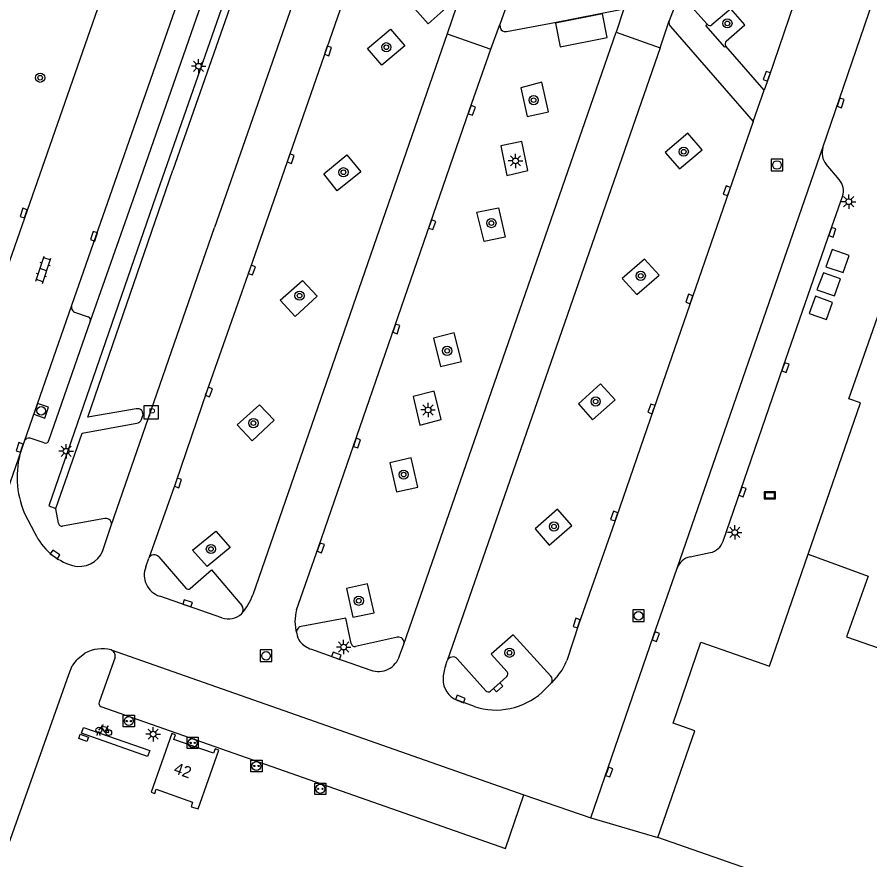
# Model space of a CAD drawing. Extents: x 132999 to 136000, y 398499 to 400501.
# Drawn here: x 133957.5 to 134031.7, y 399470.1 to 399543.5 of the extents above; entities that cross this region are included whole.
import ezdxf

# ---------------------------------------------------------------- set-up
doc = ezdxf.new("R2010")
doc.units = 0
for name, color, linetype in [('gg-anno-huisnummerreeks BGT', 7, 'Continuous'), ('gg-bbg-hoofdgebouw', 7, 'Continuous'), ('gg-bbg-overig bouwwerk', 7, 'Continuous'), ('gg-bbg-tussenscheiding', 7, 'Continuous'), ('gg-knt-verharding', 7, 'Continuous'), ('gg-knt-verharding nz', 7, 'Continuous'), ('gg-kwrk-afval apart plaats', 7, 'Continuous'), ('gt-symb-boom', 7, 'Continuous'), ('gt-symb-brandput', 7, 'Continuous'), ('gt-symb-fietsenrek', 7, 'Continuous'), ('gt-symb-klinker verharding', 7, 'Continuous'), ('gt-symb-kolk', 7, 'Continuous'), ('gt-symb-kolk center center', 7, 'Continuous'), ('gt-symb-laadpunt elektrisch vervoer', 7, 'Continuous'), ('gt-symb-lichtmast', 7, 'Continuous'), ('gt-symb-reclamebord', 7, 'Continuous'), ('gt-symb-rioolschacht', 7, 'Continuous')]:
    doc.layers.add(name, color=color, linetype=linetype)

# ---------------------------------------------------------------- blocks, each defined once
blk = doc.blocks.new('gt0-KOLK')
at = {"layer": 'gt-symb-kolk'}
blk.add_lwpolyline([(0, 0), (0.375, 0), (0.375, 0.4), (-0.375, 0.4), (-0.375, 0), (0, 0)], dxfattribs=at)
blk = doc.blocks.new('gt0-BPUT')
at = {"layer": 'gt-symb-brandput'}
blk.add_lwpolyline([(-0.599, -0.599), (-0.599, 0.601), (0.601, 0.601), (0.601, -0.599)], close=True, dxfattribs=at)
blk.add_text('P', height=0.7, dxfattribs=at).set_placement((-0.233, -0.35))
blk = doc.blocks.new('gt0-BOOM')
at = {"layer": 'gt-symb-boom'}
for radius in [0.4, 0.2]:
    blk.add_circle((0, 0), radius, dxfattribs=at)
blk = doc.blocks.new('gt0-LMAST')
at = {"layer": 'gt-symb-lichtmast'}
for p, q in [((-0.182, 0.173), (-0.447, 0.438)), ((-0.005, 0.246), (-0.005, 0.621)), ((0.172, 0.173), (0.437, 0.438)), ((-0.255, -0.004), (-0.63, -0.004)), ((-0.182, -0.181), (-0.447, -0.446)), ((-0.005, -0.254), (-0.005, -0.629)), ((0.437, -0.446), (0.172, -0.181)), ((0.245, -0.004), (0.62, -0.004))]:
    blk.add_line(p, q, dxfattribs=at)
blk.add_circle((-0.005, -0.004), 0.25, dxfattribs=at)
blk = doc.blocks.new('gt0-RS')
at = {"layer": 'gt-symb-rioolschacht'}
blk.add_lwpolyline([(-0.5, -0.5), (0.5, -0.5), (0.5, 0.5), (-0.5, 0.5)], close=True, dxfattribs=at)
blk.add_circle((0, 0), 0.375, dxfattribs=at)
blk = doc.blocks.new('gt0-KL1')
at = {"layer": 'gt-symb-klinker verharding'}
for p, q in [((-1.15, 0.3), (1.15, 0.3)), ((-1, -0.3), (-1, 0.3)), ((-0.5, 0.3), (-0.5, 0.45)), ((0, -0.3), (0, 0.3)), ((0.5, 0.3), (0.5, 0.45)), ((1, -0.3), (1, 0.3)), ((-1.15, -0.3), (1.15, -0.3)), ((-0.5, -0.45), (-0.5, -0.3)), ((0.5, -0.45), (0.5, -0.3))]:
    blk.add_line(p, q, dxfattribs=at)
blk = doc.blocks.new('gt0-RBORD')
at = {"layer": 'gt-symb-reclamebord'}
blk.add_lwpolyline([(-0.5, 0.295), (-0.5, -0.295), (0.5, -0.295), (0.5, 0.295), (-0.5, 0.295)], dxfattribs=at)
blk.add_lwpolyline([(-0.417, -0.212), (0.417, -0.212), (0.417, 0.212), (-0.417, 0.212)], close=True, dxfattribs=at)
blk = doc.blocks.new('gt0-KOLKCC')
at = {"layer": 'gt-symb-kolk center center'}
blk.add_lwpolyline([(-0.375, 0.2), (0.375, 0.2), (0.375, -0.2), (-0.375, -0.2)], close=True, dxfattribs=at)
blk = doc.blocks.new('gt0-FREK')
at = {"layer": 'gt-symb-fietsenrek'}
for p, q in [((0.259, 0.762), (0.294, 0.823)), ((0.54, 0.335), (0.259, 0.762)), ((0.294, 0.823), (0.767, 0.714)), ((0.757, 0.841), (0.866, 0.816)), ((0.767, 0.714), (0.84, 0.822)), ((0.767, 0.714), (0.54, 0.335)), ((0.895, 0.252), (0.767, 0.714))]:
    blk.add_line(p, q, dxfattribs=at)
for points in [[(0.036, 0.476), (0.228, 0.708), (0.259, 0.762)], [(0.294, 0.823), (0.36, 0.937), (0.452, 0.935)], [(-0.124, 0), (-0.047, 0.312), (0.053, 0.312), (0.12, 0)], [(0.54, 0.335), (0.555, 0.305), (0.895, 0.252)]]:
    blk.add_lwpolyline(points, dxfattribs=at)
for centre in [(0.036, 0.476), (0.895, 0.252)]:
    blk.add_circle(centre, 0.252, dxfattribs=at)
blk = doc.blocks.new('gt0-LEV')
at = {"layer": 'gt-symb-laadpunt elektrisch vervoer'}
blk.add_lwpolyline([(-0.486, 0.501), (0.486, 0.501), (0.486, -0.499), (-0.486, -0.499)], close=True, dxfattribs=at)
for centre, radius in [((0, 0), 0.393), ((-0.186, 0), 0.0566), ((0.186, 0), 0.0566)]:
    blk.add_circle(centre, radius, dxfattribs=at)

msp = doc.modelspace()

# ---------------------------------------------------------------- linework, layer by layer
at = {"layer": 'gg-bbg-hoofdgebouw'}
for points in [[(134026.36, 399496.713), (134030.917, 399509.893), (134029.915, 399510.232), (134032.395, 399517.347), (134033.379, 399517.009), (134038.946, 399533.069), (134039.882, 399532.75), (134039.862, 399532.694), (134039.981, 399532.653)], [(134013.276, 399472.064), (134016.495, 399481.358), (134014.622, 399482.029), (134017.012, 399489.057), (134022.993, 399486.975), (134026.36, 399496.713)], [(133970.97, 399481.11), (133969.19, 399476.01), (133969.5, 399475.9), (133969.62, 399476.27), (133972.78, 399475.13), (133972.65, 399474.75), (133972.97, 399474.65), (133973.27, 399474.57), (133975.06, 399479.68)], [(133975.06, 399479.68), (133974.74, 399479.79), (133974.6, 399479.4), (133971.15, 399480.61), (133971.29, 399481), (133970.97, 399481.11)], [(134077.675, 399449.661), (134055.706, 399457.305), (134055.821, 399457.619), (134053.595, 399458.377), (134053.433, 399457.921), (134049.281, 399459.383), (134049.435, 399459.858), (134035.239, 399464.751), (134035.122, 399464.441), (134013.276, 399472.064)]]:
    msp.add_lwpolyline(points, dxfattribs=at)
at = {"layer": 'gg-bbg-overig bouwwerk'}
for points in [[(133994.863, 399544.264), (133993.291, 399542.874), (133990.536, 399545.993), (133992.11, 399547.383), (133994.749, 399544.396)], [(134004.772, 399540.862), (134008.867, 399541.661), (134008.464, 399543.722), (134004.37, 399542.924), (134004.772, 399540.862)]]:
    msp.add_lwpolyline(points, dxfattribs=at)
at = {"layer": 'gg-bbg-tussenscheiding'}
msp.add_lwpolyline([(134026.36, 399496.713), (134031.596, 399494.82), (134029.71, 399489.54), (134112.082, 399460.935)], dxfattribs=at)
at = {"layer": 'gg-knt-verharding'}
for p, q in [((133993.102, 399600.826), (133967.623, 399527.617)), ((133995.761, 399544.371), (133994.954, 399541.99)), ((134000.145, 399544.514), (133999.539, 399542.808)), ((134014.9, 399544.778), (134014.264, 399543.115)), ((134017.572, 399542.824), (134015.689, 399544.943)), ((134010.314, 399544.179), (134009.653, 399542.149)), ((133998.757, 399540.662), (133999.539, 399542.808)), ((134013.48, 399540.781), (134014.264, 399543.115)), ((133994.954, 399541.99), (133998.757, 399540.662)), ((134009.653, 399542.149), (134013.48, 399540.781)), ((134014.378, 399542.645), (134021.58, 399534.381)), ((134022.541, 399537.104), (134019.203, 399540.928)), ((134021.58, 399534.381), (134022.541, 399537.104)), ((134029.064, 399529.31), (134027.938, 399530.641)), ((133967.623, 399527.617), (133963.873, 399516.999)), ((133962.593, 399517.743), (133963.704, 399517.384)), ((133963.873, 399516.999), (133960.256, 399506.577)), ((133968.327, 399508.43), (133968.435, 399508.714)), ((133958.121, 399506.519), (133957.853, 399505.742)), ((133959.87, 399506.404), (133958.739, 399506.792)), ((133958.136, 399500.326), (133959.06, 399498.55)), ((133965.156, 399499.812), (133961.472, 399499.163)), ((133964.98, 399497.034), (133965.713, 399499.207)), ((134016.089, 399496.491), (134017.844, 399496.857)), ((133968.712, 399495.616), (133968.972, 399496.388)), ((133969.839, 399496.502), (133972.193, 399493.766)), ((133975.333, 399491.183), (133969.928, 399493.069)), ((133977.044, 399491.535), (133977.066, 399491.559)), ((133990.606, 399489.492), (133986.951, 399488.697)), ((133990.806, 399487.881), (133991.172, 399488.904)), ((133962.794, 399487.615), (133963.404, 399488.106)), ((133966.037, 399487.763), (133964.657, 399483.851)), ((133994.792, 399486.975), (133994.945, 399487.443)), ((133995.827, 399487.622), (133998.312, 399484.838)), ((133998.716, 399484.814), (134000.146, 399486.073)), ((134004.016, 399485.517), (134003.186, 399484.694)), ((133964.808, 399483.469), (134000.016, 399471.12)), ((133997.309, 399483.46), (133995.807, 399484.01)), ((134000.016, 399471.12), (134001.625, 399475.779)), ((134001.625, 399475.779), (134007.461, 399473.767))]:
    msp.add_line(p, q, dxfattribs=at)
for points in [[(134027.653, 399532.11), (134032.378, 399545.925), (134037.486, 399560.541), (134042.24, 399574.19), (134046.971, 399587.86), (134047.867, 399590.406)], [(133978.771, 399551.612), (133977.961, 399551.852), (133969.325, 399527.122)], [(133978.771, 399551.612), (133978.585, 399551.584), (133971.078, 399530.14)], [(133966.475, 399549.859), (133950.032, 399502.749), (133944.668, 399487.286)], [(133999.539, 399542.808), (133999.558, 399542.557), (133999.645, 399542.351), (133999.772, 399542.254), (133999.917, 399542.205), (134000.116, 399542.207), (134003.986, 399542.918), (134010.314, 399544.179)], [(134019.24, 399541.363), (134020.862, 399542.774), (134019.629, 399544.175), (134017.98, 399542.79)], [(134019.203, 399540.928), (134019.101, 399540.839), (134017.457, 399542.723), (134017.572, 399542.824)], [(133990.022, 399542.392), (133991.269, 399540.944), (133989.27, 399539.259), (133988.011, 399540.713), (133990.022, 399542.392)], [(134001.908, 399534.804), (134003.759, 399535.212), (134003.175, 399537.785), (134001.343, 399537.293), (134001.908, 399534.804)], [(134017.143, 399531.896), (134015.902, 399533.338), (134013.922, 399531.668), (134015.175, 399530.259), (134017.143, 399531.896)], [(134000.128, 399529.668), (134001.974, 399530.099), (134001.446, 399532.637), (133999.606, 399532.244), (134000.128, 399529.668)], [(133985.371, 399528.347), (133984.195, 399529.811), (133986.205, 399531.472), (133987.435, 399529.979), (133985.371, 399528.347)], [(133967.875, 399509.366), (133963.681, 399508.628), (133971.078, 399530.14)], [(134018.954, 399497.856), (134024.2, 399513.026), (134028.282, 399524.801), (134029.349, 399527.854)], [(133969.325, 399527.122), (133960.26, 399500.922), (133960.884, 399500.703)], [(133997.536, 399526.475), (133999.42, 399526.867), (133999.996, 399524.309), (133998.157, 399523.931), (133997.536, 399526.475)], [(134013.392, 399521.009), (134012.118, 399522.402), (134010.172, 399520.701), (134011.44, 399519.308), (134013.392, 399521.009)], [(133982.347, 399520.531), (133983.633, 399519.174), (133981.709, 399517.401), (133980.414, 399518.818), (133982.347, 399520.531)], [(133994.368, 399513.047), (133996.203, 399513.489), (133995.555, 399515.992), (133993.739, 399515.507), (133994.368, 399513.047)], [(133992.578, 399507.957), (133994.42, 399508.429), (133993.801, 399510.908), (133991.974, 399510.442), (133992.578, 399507.957)], [(134007.594, 399508.419), (134009.559, 399510.151), (134008.297, 399511.547), (134006.362, 399509.814), (134007.594, 399508.419)], [(133978.607, 399509.727), (133979.894, 399508.384), (133977.969, 399506.59), (133976.678, 399507.963), (133978.607, 399509.727)], [(133960.884, 399500.703), (133963.187, 399507.264), (133967.928, 399508.133)], [(133957.853, 399505.742), (133956.153, 399500.822), (133950.91, 399485.771)], [(133989.952, 399504.658), (133990.541, 399502.137), (133992.402, 399502.553), (133991.816, 399505.104), (133989.952, 399504.658)], [(133961.107, 399499.417), (133960.873, 399500.672), (133960.884, 399500.703)], [(134005.801, 399499.204), (134004.552, 399500.635), (134002.612, 399498.94), (134003.83, 399497.514), (134005.801, 399499.204)], [(133974.817, 399498.737), (133976.043, 399497.291), (133974.047, 399495.64), (133972.779, 399497.059), (133974.817, 399498.737)], [(133972.585, 399493.741), (133974.44, 399495.345), (133977.059, 399492.266)], [(134007.461, 399473.767), (134012.91, 399489.609), (134014.954, 399495.504)], [(133986.73, 399491.24), (133988.577, 399491.622), (133987.995, 399494.154), (133986.176, 399493.731), (133986.73, 399491.24)], [(133986.59, 399488.944), (133986.123, 399491.155), (133982.225, 399490.416)], [(134003.962, 399486.118), (134000.682, 399489.716), (133998.78, 399488.019), (134000.161, 399486.475)], [(133983.139, 399488.444), (133985.233, 399487.693), (133988.296, 399486.629)], [(133956.308, 399470.131), (133962, 399486.262), (133962.307, 399486.998)]]:
    msp.add_lwpolyline(points, dxfattribs=at)
for centre, radius, start, end in [((134014.72, 399542.977), 0.476, 163.11535, 224.1526), ((134017.79, 399542.973), 0.264, 214.41517, 316.05754), ((134019.459, 399541.125), 0.323, 132.62346, 217.65308), ((134029.085, 399531.626), 1.512, 161.32225, 220.63681), ((134027.965, 399528.339), 1.466, 340.68099, 41.46931), ((133962.728, 399518.215), 0.491, 162.76825, 254.01003), ((133963.574, 399517.097), 0.315, 341.85885, 65.54036), ((133967.993, 399508.901), 0.48, 337.04862, 104.26966), ((133967.92, 399508.561), 0.428, 271.12556, 342.19955), ((133958.563, 399506.354), 0.472, 68.11703, 159.54962), ((133959.979, 399506.677), 0.294, 248.21971, 340.06285), ((133965.519, 399503.427), 8.008, 163.1976, 202.78466), ((133965.26, 399499.349), 0.474, 342.55711, 102.71202), ((133961.423, 399499.481), 0.322, 191.52688, 278.80575), ((133963.806, 399500.762), 5.236, 204.99237, 253.7993), ((134017.555, 399498.294), 1.466, 281.36718, 342.60724), ((133962.929, 399497.87), 2.215, 254.70016, 337.81949), ((133969.446, 399496.14), 0.534, 42.57706, 152.4044), ((134016.398, 399494.989), 1.533, 101.63416, 160.38651), ((133970.52, 399494.915), 1.939, 158.80895, 252.23294), ((133972.401, 399493.948), 0.277, 221.13424, 311.56751), ((133976.653, 399491.908), 0.541, 319.75687, 41.37767), ((133975.907, 399492.725), 1.646, 249.56687, 313.68339), ((133982.311, 399489.947), 0.476, 100.45932, 194.39641), ((133983.276, 399489.979), 1.434, 185.98979, 217.14317), ((133990.705, 399489.021), 0.481, 345.88327, 101.93241), ((133983.942, 399490.742), 2.435, 222.00908, 250.74232), ((133986.884, 399488.987), 0.297, 188.29962, 282.93969), ((133964.907, 399485.377), 3.115, 75.12928, 118.83884), ((133965.499, 399487.878), 0.551, 347.9454, 67.86599), ((133988.951, 399488.458), 1.943, 250.29846, 342.72202), ((133964.191, 399486.012), 2.126, 131.06254, 152.36917), ((133995.446, 399487.238), 0.541, 45.21883, 157.72566), ((133997.943, 399485.813), 3.358, 159.75826, 179.11465), ((133999.928, 399486.282), 0.302, 316.14615, 39.58003), ((133996.536, 399485.82), 1.951, 178.6776, 248.07299), ((134003.607, 399485.783), 0.488, 326.94909, 43.31942), ((133998.525, 399485.004), 0.27, 218.01939, 315.18118), ((133999.179, 399489.165), 6.004, 251.84953, 311.86685), ((133964.912, 399483.731), 0.282, 154.86447, 248.27211)]:
    msp.add_arc(centre, radius, start, end, dxfattribs=at)
at = {"layer": 'gg-knt-verharding nz'}
for p, q in [((133983.652, 399550.808), (133976.28, 399529.694)), ((133972.515, 399547.727), (133962.259, 399518.361)), ((133994.954, 399541.99), (133978.032, 399493.195)), ((133991.172, 399488.904), (134009.653, 399542.149)), ((134013.48, 399540.781), (133994.945, 399487.443)), ((134014.954, 399495.504), (134027.653, 399532.11)), ((133976.28, 399529.694), (133974.693, 399525.149)), ((133965.713, 399499.207), (133974.693, 399525.149)), ((133962.259, 399518.361), (133958.121, 399506.519)), ((133965.706, 399488.388), (134001.625, 399475.779)), ((134004.617, 399486.18), (134004.016, 399485.517)), ((134007.461, 399473.767), (134013.276, 399472.064))]:
    msp.add_line(p, q, dxfattribs=at)
for points in [[(134039.857, 399587.054), (134039.139, 399584.934), (134035.774, 399575.322), (134032.571, 399566.021), (134029.302, 399556.618), (134025.999, 399547.176), (134022.95, 399538.238), (134022.541, 399537.104)], [(133987.478, 399549.472), (133977.757, 399521.505), (133974.016, 399510.897), (133971.327, 399502.982), (133968.972, 399496.388)], [(133981.839, 399491.892), (133983.757, 399497.332), (133993.453, 399525.451), (133996.897, 399535.392), (133998.757, 399540.662)], [(134021.58, 399534.381), (134012.91, 399509.299), (134009.675, 399499.973), (134006.402, 399490.655), (134005.349, 399487.484)], [(133968.866, 399479.106), (133963.113, 399481.154), (133963.279, 399481.651), (133969.053, 399479.628), (133968.866, 399479.106)]]:
    msp.add_lwpolyline(points, dxfattribs=at)
for centre, radius, start, end in [((133973.463, 399494.79), 4.839, 318.11897, 340.76034), ((133985.402, 399490.879), 3.704, 164.13694, 196.47406), ((134000.791, 399489.185), 4.865, 321.85225, 339.53242)]:
    msp.add_arc(centre, radius, start, end, dxfattribs=at)
at = {"layer": 'gg-kwrk-afval apart plaats'}
for points in [[(134027.906, 399521.731), (134029.417, 399521.226), (134029.941, 399522.702), (134028.46, 399523.237), (134027.906, 399521.731)], [(134027.129, 399519.715), (134028.652, 399519.201), (134029.181, 399520.684), (134027.687, 399521.201), (134027.129, 399519.715)], [(134026.447, 399517.674), (134027.963, 399517.145), (134028.492, 399518.621), (134027.009, 399519.169), (134026.447, 399517.674)]]:
    msp.add_lwpolyline(points, dxfattribs=at)

# ---------------------------------------------------------------- block references
at = {"layer": 'gt-symb-boom'}
for p in [(134019.335, 399542.903), (133989.646, 399540.826), (133959.516, 399538.174), (134002.467, 399536.222), (134015.535, 399531.737), (133985.915, 399529.951), (133998.795, 399525.528), (134011.793, 399520.935), (133982.095, 399519.213), (133994.939, 399514.415), (134007.868, 399510.001), (133978.081, 399508.125), (133991.154, 399503.644), (134004.24, 399499.126), (133974.381, 399497.171), (133987.25, 399492.668), (134000.37, 399488.145)]:
    msp.add_blockref('gt0-BOOM', p, dxfattribs=at)
at = {"layer": 'gt-symb-brandput'}
msp.add_blockref('gt0-BPUT', (133969.184, 399509.054), dxfattribs=at)
at = {"layer": 'gt-symb-fietsenrek'}
msp.add_blockref('gt0-FREK', (133964.593, 399480.942), dxfattribs=at)
at = {"layer": 'gt-symb-klinker verharding', "rotation": 71.32941658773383}
msp.add_blockref('gt0-KL1', (133959.797, 399521.471), dxfattribs=at)
at = {"layer": 'gt-symb-kolk'}
for p, rotation in [((133984.389, 399540.571), -109.18265317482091), ((134022.95, 399538.238), 70.64635572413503), ((134029.005, 399536.051), -109.08821285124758), ((133996.897, 399535.392), -109.18265317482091), ((133981.127, 399531.2), -109.18265317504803), ((134019.473, 399528.279), 70.64635572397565), ((133958.271, 399526.329), 70.7408001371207), ((133993.453, 399525.451), -109.18265317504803), ((134028.282, 399524.801), -109.08821285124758), ((133964.392, 399524.32), 71.61863916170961), ((133977.757, 399521.505), -109.18265317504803), ((134016.215, 399518.855), 70.64635572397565), ((133990.324, 399516.386), -109.18265317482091), ((134024.2, 399513.026), -109.08821285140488), ((133974.016, 399510.897), -109.18265317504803), ((134012.91, 399509.299), 70.64635572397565), ((133957.923, 399505.946), 70.94493043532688), ((133986.902, 399506.455), -109.18265317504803), ((133971.327, 399502.982), -109.18265317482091), ((134020.464, 399502.209), -109.08821285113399), ((134009.675, 399499.973), 70.64635572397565), ((133983.757, 399497.332), -109.18265317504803), ((133960.71, 399496.539), -34.18020305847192), ((133972.286, 399492.25), -19.13924414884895), ((134006.402, 399490.655), 70.64635572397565), ((134012.91, 399489.609), -109.08821285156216), ((133985.233, 399487.693), -19.723854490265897), ((133999.246, 399485.28), -138.64325619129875), ((133996.026, 399483.93), -21.585618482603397), ((134008.856, 399477.823), -109.0882128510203)]:
    msp.add_blockref('gt0-KOLK', p, dxfattribs=dict(at, rotation=rotation))
at = {"layer": 'gt-symb-kolk center center', "rotation": 160.94493043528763}
msp.add_blockref('gt0-KOLKCC', (133963.3, 399480.743), dxfattribs=at)
at = {"layer": 'gt-symb-laadpunt elektrisch vervoer'}
for p in [(133967.236, 399482.201), (133972.797, 399480.301), (133978.342, 399478.292), (133983.903, 399476.305)]:
    msp.add_blockref('gt0-LEV', p, dxfattribs=at)
at = {"layer": 'gt-symb-lichtmast'}
for p in [(133973.311, 399539.175), (134000.895, 399530.943), (134029.897, 399527.394), (133993.282, 399509.27), (133961.787, 399505.676), (134019.982, 399498.62), (133985.939, 399488.644), (133969.358, 399481.061)]:
    msp.add_blockref('gt0-LMAST', p, dxfattribs=at)
at = {"layer": 'gt-symb-reclamebord'}
msp.add_blockref('gt0-RBORD', (134023.024, 399501.84), dxfattribs=at)
at = {"layer": 'gt-symb-rioolschacht'}
for p in [(134023.65, 399530.582), (134011.601, 399491.364), (133979.177, 399487.886)]:
    msp.add_blockref('gt0-RS', p, dxfattribs=at)
at = {"layer": 'gt-symb-rioolschacht', "rotation": -109.1826531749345}
msp.add_blockref('gt0-RS', (133959.608, 399509.2), dxfattribs=at)

# ---------------------------------------------------------------- texts
at = {"layer": 'gg-anno-huisnummerreeks BGT'}
msp.add_text('42', height=1, rotation=340.8, dxfattribs=at).set_placement((133971.069, 399477.685))

doc.saveas('drawing.dxf')
